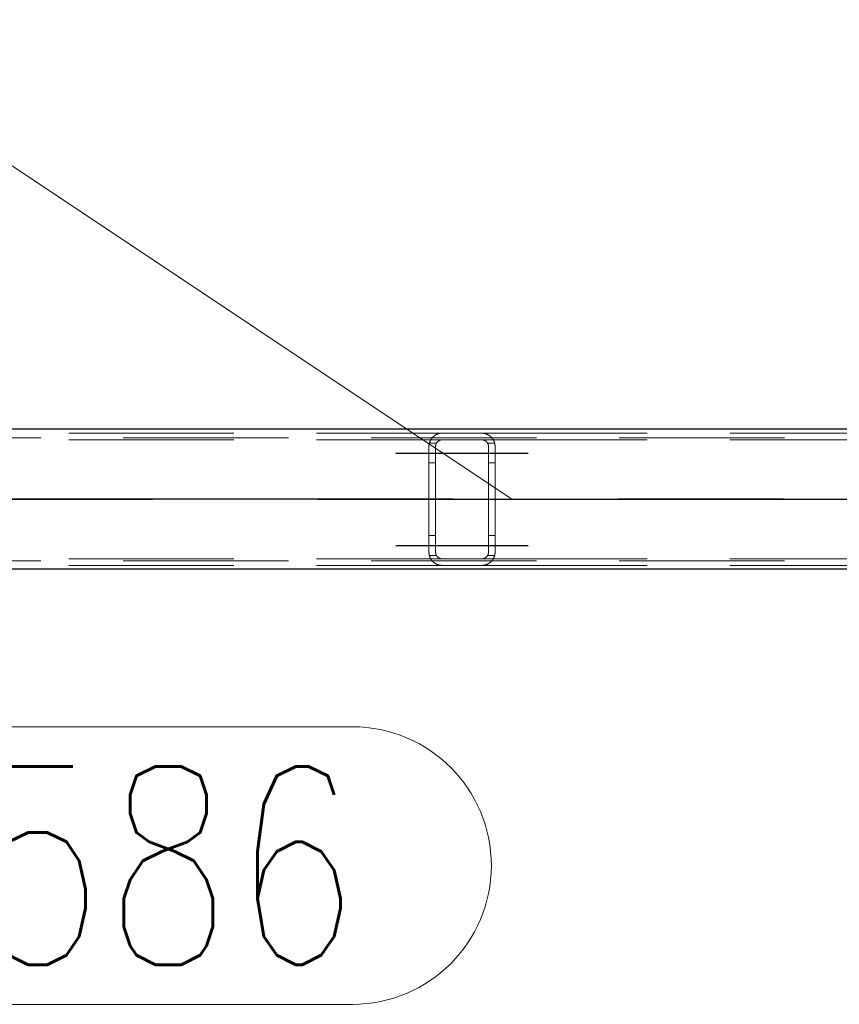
# Model space of a CAD drawing. Header units: millimetres. Extents: x -851 to 2, y 9346 to 10016.
# Tile 356 of 505: x -251 to -239, y 9386 to 9401. Entities that reach past the tile are written whole.
import ezdxf

# ---------------------------------------------------------------- set-up
doc = ezdxf.new("R2010")
doc.units = ezdxf.units.MM
doc.header["$LTSCALE"] = 10
doc.linetypes.add('HIDDEN', pattern=[0.375, 0.25, -0.125])
doc.linetypes.add('MITTE', pattern=[2, 1.25, -0.25, 0.25, -0.25])
for name, color, linetype, lineweight in [('PS_Hidden', 2, 'HIDDEN', 9), ('PS_Pos', 1, 'Continuous', 15), ('PS_Shape', 161, 'Continuous', 30), ('PS_SOLID', 7, 'Continuous', 30)]:
    doc.layers.add(name, color=color, linetype=linetype, lineweight=lineweight)
doc.layers.add('PS_Mid', color=5, linetype='MITTE')
doc.styles.add('simplex', font='simplex.shx', dxfattribs={"width": 0.75})

# ---------------------------------------------------------------- blocks, each defined once
blk = doc.blocks.new('*X976')
at = {"layer": 'PS_Hidden', "color": 2, "linetype": 'HIDDEN'}
for p, q in [((-187.116, 9394.594), (-423.956, 9394.594)), ((-254.192, 9394.664), (-244.792, 9394.664)), ((-254.192, 9394.564), (-244.792, 9394.564)), ((-244.97, 9394.555), (-244.968, 9394.559)), ((-244.968, 9394.559), (-244.966, 9394.563)), ((-244.966, 9394.563), (-244.963, 9394.567)), ((-244.963, 9394.567), (-244.961, 9394.571)), ((-244.961, 9394.571), (-244.958, 9394.575)), ((-244.958, 9394.575), (-244.956, 9394.579)), ((-244.956, 9394.579), (-244.953, 9394.582)), ((-244.953, 9394.582), (-244.95, 9394.586)), ((-244.95, 9394.586), (-244.948, 9394.59)), ((-244.948, 9394.59), (-244.945, 9394.593)), ((-244.945, 9394.593), (-244.942, 9394.596)), ((-244.942, 9394.596), (-244.939, 9394.6)), ((-244.939, 9394.6), (-244.936, 9394.603)), ((-244.936, 9394.603), (-244.933, 9394.606)), ((-244.933, 9394.606), (-244.929, 9394.609)), ((-244.929, 9394.609), (-244.926, 9394.612)), ((-244.926, 9394.612), (-244.923, 9394.615)), ((-244.923, 9394.615), (-244.92, 9394.618)), ((-244.92, 9394.618), (-244.916, 9394.621)), ((-244.916, 9394.621), (-244.913, 9394.623)), ((-244.913, 9394.623), (-244.909, 9394.626)), ((-244.909, 9394.626), (-244.905, 9394.629)), ((-244.905, 9394.629), (-244.901, 9394.631)), ((-244.901, 9394.631), (-244.897, 9394.634)), ((-244.897, 9394.634), (-244.893, 9394.637)), ((-244.893, 9394.637), (-244.888, 9394.639)), ((-244.888, 9394.639), (-244.883, 9394.642)), ((-244.883, 9394.642), (-244.879, 9394.644)), ((-244.879, 9394.644), (-244.874, 9394.646)), ((-244.874, 9394.646), (-244.869, 9394.648)), ((-244.869, 9394.648), (-244.864, 9394.65)), ((-244.864, 9394.65), (-244.858, 9394.652)), ((-244.858, 9394.652), (-244.853, 9394.654)), ((-244.853, 9394.654), (-244.847, 9394.656)), ((-244.847, 9394.656), (-244.842, 9394.657)), ((-244.842, 9394.657), (-244.835, 9394.659)), ((-244.835, 9394.659), (-244.829, 9394.66)), ((-244.829, 9394.66), (-244.822, 9394.661)), ((-244.827, 9394.558), (-244.829, 9394.557)), ((-244.824, 9394.559), (-244.827, 9394.558)), ((-244.821, 9394.559), (-244.824, 9394.559)), ((-244.822, 9394.661), (-244.815, 9394.662)), ((-244.818, 9394.56), (-244.821, 9394.559)), ((-244.815, 9394.561), (-244.818, 9394.56)), ((-244.815, 9394.662), (-244.807, 9394.663)), ((-244.812, 9394.562), (-244.815, 9394.561)), ((-244.809, 9394.562), (-244.812, 9394.562)), ((-244.806, 9394.563), (-244.809, 9394.562)), ((-244.807, 9394.663), (-244.8, 9394.663)), ((-244.802, 9394.563), (-244.806, 9394.563)), ((-244.799, 9394.563), (-244.802, 9394.563)), ((-244.8, 9394.663), (-244.792, 9394.664)), ((-244.796, 9394.564), (-244.799, 9394.563)), ((-244.792, 9394.564), (-244.796, 9394.564)), ((-244.792, 9394.664), (-244.192, 9394.664)), ((-244.192, 9394.564), (-244.792, 9394.564)), ((-244.192, 9394.664), (-244.185, 9394.663)), ((-244.192, 9394.664), (-234.844, 9394.664)), ((-244.189, 9394.564), (-244.192, 9394.564)), ((-244.192, 9394.564), (-235.052, 9394.564)), ((-244.186, 9394.563), (-244.189, 9394.564)), ((-244.183, 9394.563), (-244.186, 9394.563)), ((-244.185, 9394.663), (-244.178, 9394.663)), ((-244.179, 9394.563), (-244.183, 9394.563)), ((-244.176, 9394.562), (-244.179, 9394.563)), ((-244.178, 9394.663), (-244.171, 9394.662)), ((-244.173, 9394.562), (-244.176, 9394.562)), ((-244.169, 9394.561), (-244.173, 9394.562)), ((-244.171, 9394.662), (-244.164, 9394.661)), ((-244.166, 9394.56), (-244.169, 9394.561)), ((-244.163, 9394.559), (-244.166, 9394.56)), ((-244.164, 9394.661), (-244.157, 9394.66)), ((-244.16, 9394.558), (-244.163, 9394.559)), ((-244.157, 9394.557), (-244.16, 9394.558)), ((-244.157, 9394.66), (-244.15, 9394.659)), ((-244.155, 9394.556), (-244.157, 9394.557)), ((-244.15, 9394.659), (-244.143, 9394.657)), ((-244.143, 9394.657), (-244.137, 9394.656)), ((-244.137, 9394.656), (-244.131, 9394.654)), ((-244.131, 9394.654), (-244.126, 9394.652)), ((-244.126, 9394.652), (-244.121, 9394.65)), ((-244.121, 9394.65), (-244.116, 9394.648)), ((-244.116, 9394.648), (-244.111, 9394.646)), ((-244.111, 9394.646), (-244.106, 9394.644)), ((-244.106, 9394.644), (-244.101, 9394.641)), ((-244.101, 9394.641), (-244.096, 9394.639)), ((-244.096, 9394.639), (-244.092, 9394.636)), ((-244.092, 9394.636), (-244.087, 9394.634)), ((-244.087, 9394.634), (-244.083, 9394.631)), ((-244.083, 9394.631), (-244.079, 9394.628)), ((-244.079, 9394.628), (-244.075, 9394.625)), ((-244.075, 9394.625), (-244.071, 9394.622)), ((-244.071, 9394.622), (-244.067, 9394.619)), ((-244.067, 9394.619), (-244.063, 9394.616)), ((-244.063, 9394.616), (-244.06, 9394.613)), ((-244.06, 9394.613), (-244.056, 9394.61)), ((-244.056, 9394.61), (-244.053, 9394.607)), ((-244.053, 9394.607), (-244.05, 9394.604)), ((-244.05, 9394.604), (-244.047, 9394.601)), ((-244.047, 9394.601), (-244.044, 9394.598)), ((-244.044, 9394.598), (-244.041, 9394.595)), ((-244.041, 9394.595), (-244.038, 9394.591)), ((-244.038, 9394.591), (-244.036, 9394.588)), ((-244.036, 9394.588), (-244.033, 9394.584)), ((-244.033, 9394.584), (-244.03, 9394.581)), ((-244.03, 9394.581), (-244.028, 9394.577)), ((-244.028, 9394.577), (-244.025, 9394.573)), ((-244.025, 9394.573), (-244.023, 9394.569)), ((-244.023, 9394.569), (-244.02, 9394.566)), ((-244.02, 9394.566), (-244.018, 9394.562)), ((-244.018, 9394.562), (-244.016, 9394.558)), ((-244.016, 9394.558), (-244.014, 9394.554)), ((-244.992, 9394.478), (-244.991, 9394.483)), ((-244.992, 9394.473), (-244.992, 9394.478)), ((-244.992, 9394.468), (-244.992, 9394.473)), ((-244.992, 9394.464), (-244.992, 9394.468)), ((-244.992, 9392.864), (-244.992, 9394.464)), ((-244.991, 9394.488), (-244.99, 9394.493)), ((-244.991, 9394.483), (-244.991, 9394.488)), ((-244.99, 9394.493), (-244.989, 9394.497)), ((-244.989, 9394.502), (-244.988, 9394.507)), ((-244.989, 9394.497), (-244.989, 9394.502)), ((-244.988, 9394.507), (-244.987, 9394.511)), ((-244.987, 9394.511), (-244.985, 9394.516)), ((-244.879, 9394.514), (-244.986, 9394.514)), ((-244.985, 9394.516), (-244.984, 9394.521)), ((-244.984, 9394.521), (-244.983, 9394.525)), ((-244.983, 9394.525), (-244.981, 9394.53)), ((-244.981, 9394.53), (-244.98, 9394.534)), ((-244.98, 9394.534), (-244.978, 9394.538)), ((-244.978, 9394.538), (-244.976, 9394.543)), ((-244.976, 9394.543), (-244.974, 9394.547)), ((-244.974, 9394.547), (-244.972, 9394.551)), ((-244.972, 9394.551), (-244.97, 9394.555)), ((-244.891, 9394.477), (-244.892, 9394.475)), ((-244.892, 9394.475), (-244.892, 9394.472)), ((-244.892, 9394.472), (-244.892, 9394.47)), ((-244.892, 9394.47), (-244.892, 9394.468)), ((-244.892, 9394.468), (-244.892, 9394.466)), ((-244.892, 9394.466), (-244.892, 9394.464)), ((-244.892, 9394.464), (-244.892, 9394.464)), ((-244.892, 9394.464), (-244.892, 9392.864)), ((-244.89, 9394.484), (-244.891, 9394.481)), ((-244.891, 9394.481), (-244.891, 9394.479)), ((-244.891, 9394.479), (-244.891, 9394.477)), ((-244.889, 9394.488), (-244.89, 9394.486)), ((-244.89, 9394.486), (-244.89, 9394.484)), ((-244.888, 9394.492), (-244.889, 9394.49)), ((-244.889, 9394.49), (-244.889, 9394.488)), ((-244.887, 9394.495), (-244.888, 9394.492)), ((-244.886, 9394.499), (-244.887, 9394.497)), ((-244.887, 9394.497), (-244.887, 9394.495)), ((-244.885, 9394.501), (-244.886, 9394.499)), ((-244.884, 9394.503), (-244.885, 9394.501)), ((-244.883, 9394.505), (-244.884, 9394.503)), ((-244.882, 9394.507), (-244.883, 9394.505)), ((-244.881, 9394.509), (-244.882, 9394.507)), ((-244.88, 9394.511), (-244.881, 9394.509)), ((-244.879, 9394.513), (-244.88, 9394.511)), ((-244.878, 9394.515), (-244.879, 9394.513)), ((-244.877, 9394.517), (-244.878, 9394.515)), ((-244.875, 9394.519), (-244.877, 9394.517)), ((-244.874, 9394.521), (-244.875, 9394.519)), ((-244.873, 9394.523), (-244.874, 9394.521)), ((-244.871, 9394.525), (-244.873, 9394.523)), ((-244.87, 9394.527), (-244.871, 9394.525)), ((-244.868, 9394.529), (-244.87, 9394.527)), ((-244.867, 9394.53), (-244.868, 9394.529)), ((-244.865, 9394.532), (-244.867, 9394.53)), ((-244.864, 9394.534), (-244.865, 9394.532)), ((-244.862, 9394.535), (-244.864, 9394.534)), ((-244.86, 9394.537), (-244.862, 9394.535)), ((-244.858, 9394.539), (-244.86, 9394.537)), ((-244.857, 9394.54), (-244.858, 9394.539)), ((-244.855, 9394.542), (-244.857, 9394.54)), ((-244.853, 9394.543), (-244.855, 9394.542)), ((-244.851, 9394.545), (-244.853, 9394.543)), ((-244.849, 9394.546), (-244.851, 9394.545)), ((-244.847, 9394.548), (-244.849, 9394.546)), ((-244.844, 9394.549), (-244.847, 9394.548)), ((-244.842, 9394.55), (-244.844, 9394.549)), ((-244.84, 9394.552), (-244.842, 9394.55)), ((-244.837, 9394.553), (-244.84, 9394.552)), ((-244.835, 9394.554), (-244.837, 9394.553)), ((-244.832, 9394.555), (-244.835, 9394.554)), ((-244.829, 9394.557), (-244.832, 9394.555)), ((-244.152, 9394.555), (-244.155, 9394.556)), ((-244.149, 9394.554), (-244.152, 9394.555)), ((-244.147, 9394.553), (-244.149, 9394.554)), ((-244.144, 9394.551), (-244.147, 9394.553)), ((-244.142, 9394.55), (-244.144, 9394.551)), ((-244.139, 9394.548), (-244.142, 9394.55)), ((-244.137, 9394.547), (-244.139, 9394.548)), ((-244.135, 9394.545), (-244.137, 9394.547)), ((-244.133, 9394.544), (-244.135, 9394.545)), ((-244.131, 9394.542), (-244.133, 9394.544)), ((-244.129, 9394.54), (-244.131, 9394.542)), ((-244.127, 9394.539), (-244.129, 9394.54)), ((-244.125, 9394.537), (-244.127, 9394.539)), ((-244.123, 9394.536), (-244.125, 9394.537)), ((-244.121, 9394.534), (-244.123, 9394.536)), ((-244.12, 9394.532), (-244.121, 9394.534)), ((-244.118, 9394.531), (-244.12, 9394.532)), ((-244.117, 9394.529), (-244.118, 9394.531)), ((-244.115, 9394.527), (-244.117, 9394.529)), ((-244.114, 9394.525), (-244.115, 9394.527)), ((-244.112, 9394.524), (-244.114, 9394.525)), ((-244.111, 9394.522), (-244.112, 9394.524)), ((-244.11, 9394.52), (-244.111, 9394.522)), ((-244.108, 9394.518), (-244.11, 9394.52)), ((-244.107, 9394.516), (-244.108, 9394.518)), ((-244.106, 9394.514), (-244.107, 9394.516)), ((-244.105, 9394.512), (-244.106, 9394.514)), ((-243.999, 9394.514), (-244.106, 9394.514)), ((-244.104, 9394.51), (-244.105, 9394.512)), ((-244.103, 9394.508), (-244.104, 9394.51)), ((-244.102, 9394.506), (-244.103, 9394.508)), ((-244.101, 9394.504), (-244.102, 9394.506)), ((-244.1, 9394.502), (-244.101, 9394.504)), ((-244.099, 9394.5), (-244.1, 9394.502)), ((-244.098, 9394.498), (-244.099, 9394.5)), ((-244.098, 9394.496), (-244.098, 9394.498)), ((-244.097, 9394.493), (-244.098, 9394.496)), ((-244.096, 9394.491), (-244.097, 9394.493)), ((-244.096, 9394.489), (-244.096, 9394.491)), ((-244.095, 9394.487), (-244.096, 9394.489)), ((-244.095, 9394.485), (-244.095, 9394.487)), ((-244.094, 9394.483), (-244.095, 9394.485)), ((-244.094, 9394.481), (-244.094, 9394.483)), ((-244.094, 9394.478), (-244.094, 9394.481)), ((-244.093, 9394.476), (-244.094, 9394.478)), ((-244.093, 9394.474), (-244.093, 9394.476)), ((-244.093, 9394.472), (-244.093, 9394.474)), ((-244.093, 9394.47), (-244.093, 9394.472)), ((-244.092, 9394.468), (-244.093, 9394.47)), ((-244.092, 9394.466), (-244.092, 9394.468)), ((-244.092, 9394.464), (-244.092, 9394.466)), ((-244.092, 9392.864), (-244.092, 9394.464)), ((-244.014, 9394.554), (-244.012, 9394.549)), ((-244.012, 9394.549), (-244.01, 9394.545)), ((-244.01, 9394.545), (-244.008, 9394.541)), ((-244.008, 9394.541), (-244.006, 9394.537)), ((-244.006, 9394.537), (-244.005, 9394.532)), ((-244.005, 9394.532), (-244.003, 9394.528)), ((-244.003, 9394.528), (-244.002, 9394.524)), ((-244.002, 9394.524), (-244, 9394.519)), ((-244, 9394.519), (-243.999, 9394.515)), ((-243.999, 9394.515), (-243.998, 9394.51)), ((-243.998, 9394.51), (-243.997, 9394.505)), ((-243.997, 9394.505), (-243.996, 9394.501)), ((-243.996, 9394.501), (-243.995, 9394.496)), ((-243.995, 9394.496), (-243.994, 9394.492)), ((-243.994, 9394.492), (-243.994, 9394.487)), ((-243.994, 9394.487), (-243.993, 9394.482)), ((-243.993, 9394.482), (-243.993, 9394.478)), ((-243.993, 9394.478), (-243.993, 9394.473)), ((-243.993, 9394.473), (-243.992, 9394.468)), ((-243.992, 9394.468), (-243.992, 9394.464)), ((-243.992, 9394.464), (-243.992, 9392.864)), ((-244.892, 9394.214), (-244.992, 9394.214)), ((-243.992, 9394.214), (-244.092, 9394.214)), ((-244.892, 9393.114), (-244.992, 9393.114)), ((-243.992, 9393.114), (-244.092, 9393.114)), ((-244.992, 9392.859), (-244.992, 9392.864)), ((-244.992, 9392.864), (-244.992, 9392.864)), ((-244.992, 9392.854), (-244.992, 9392.859)), ((-244.992, 9392.849), (-244.992, 9392.854)), ((-244.991, 9392.844), (-244.992, 9392.849)), ((-244.991, 9392.839), (-244.991, 9392.844)), ((-244.99, 9392.835), (-244.991, 9392.839)), ((-244.989, 9392.83), (-244.99, 9392.835)), ((-244.989, 9392.825), (-244.989, 9392.83)), ((-244.988, 9392.82), (-244.989, 9392.825)), ((-244.987, 9392.816), (-244.988, 9392.82)), ((-244.985, 9392.811), (-244.987, 9392.816)), ((-244.879, 9392.814), (-244.986, 9392.814)), ((-244.984, 9392.807), (-244.985, 9392.811)), ((-244.983, 9392.802), (-244.984, 9392.807)), ((-244.981, 9392.798), (-244.983, 9392.802)), ((-244.98, 9392.793), (-244.981, 9392.798)), ((-244.978, 9392.789), (-244.98, 9392.793)), ((-244.976, 9392.784), (-244.978, 9392.789)), ((-244.974, 9392.78), (-244.976, 9392.784)), ((-244.972, 9392.776), (-244.974, 9392.78)), ((-244.97, 9392.772), (-244.972, 9392.776)), ((-244.968, 9392.768), (-244.97, 9392.772)), ((-244.892, 9392.864), (-244.892, 9392.861)), ((-244.892, 9392.861), (-244.892, 9392.859)), ((-244.892, 9392.859), (-244.892, 9392.857)), ((-244.892, 9392.857), (-244.892, 9392.855)), ((-244.892, 9392.855), (-244.892, 9392.852)), ((-244.892, 9392.852), (-244.891, 9392.85)), ((-244.891, 9392.85), (-244.891, 9392.848)), ((-244.891, 9392.848), (-244.891, 9392.846)), ((-244.891, 9392.846), (-244.89, 9392.844)), ((-244.89, 9392.844), (-244.89, 9392.841)), ((-244.89, 9392.841), (-244.889, 9392.839)), ((-244.889, 9392.839), (-244.889, 9392.837)), ((-244.889, 9392.837), (-244.888, 9392.835)), ((-244.888, 9392.835), (-244.887, 9392.833)), ((-244.887, 9392.833), (-244.887, 9392.83)), ((-244.887, 9392.83), (-244.886, 9392.828)), ((-244.886, 9392.828), (-244.885, 9392.826)), ((-244.885, 9392.826), (-244.884, 9392.824)), ((-244.884, 9392.824), (-244.883, 9392.822)), ((-244.883, 9392.822), (-244.882, 9392.82)), ((-244.882, 9392.82), (-244.881, 9392.818)), ((-244.881, 9392.818), (-244.88, 9392.816)), ((-244.88, 9392.816), (-244.879, 9392.814)), ((-244.879, 9392.814), (-244.878, 9392.812)), ((-244.878, 9392.812), (-244.877, 9392.81)), ((-244.877, 9392.81), (-244.875, 9392.808)), ((-244.875, 9392.808), (-244.874, 9392.806)), ((-244.874, 9392.806), (-244.873, 9392.804)), ((-244.873, 9392.804), (-244.871, 9392.802)), ((-244.871, 9392.802), (-244.87, 9392.8)), ((-244.87, 9392.8), (-244.868, 9392.799)), ((-244.868, 9392.799), (-244.867, 9392.797)), ((-244.867, 9392.797), (-244.865, 9392.795)), ((-244.865, 9392.795), (-244.864, 9392.793)), ((-244.864, 9392.793), (-244.862, 9392.792)), ((-244.862, 9392.792), (-244.86, 9392.79)), ((-244.86, 9392.79), (-244.858, 9392.789)), ((-244.858, 9392.789), (-244.857, 9392.787)), ((-244.857, 9392.787), (-244.855, 9392.785)), ((-244.855, 9392.785), (-244.853, 9392.784)), ((-244.853, 9392.784), (-244.851, 9392.782)), ((-244.851, 9392.782), (-244.849, 9392.781)), ((-244.849, 9392.781), (-244.847, 9392.78)), ((-244.847, 9392.78), (-244.844, 9392.778)), ((-244.844, 9392.778), (-244.842, 9392.777)), ((-244.842, 9392.777), (-244.84, 9392.775)), ((-244.84, 9392.775), (-244.837, 9392.774)), ((-244.837, 9392.774), (-244.835, 9392.773)), ((-244.835, 9392.773), (-244.832, 9392.772)), ((-244.832, 9392.772), (-244.829, 9392.771)), ((-244.829, 9392.771), (-244.827, 9392.77)), ((-244.827, 9392.77), (-244.824, 9392.769)), ((-244.161, 9392.769), (-244.158, 9392.77)), ((-244.158, 9392.77), (-244.156, 9392.771)), ((-244.156, 9392.771), (-244.153, 9392.772)), ((-244.153, 9392.772), (-244.15, 9392.773)), ((-244.15, 9392.773), (-244.147, 9392.774)), ((-244.147, 9392.774), (-244.145, 9392.776)), ((-244.145, 9392.776), (-244.142, 9392.777)), ((-244.142, 9392.777), (-244.14, 9392.778)), ((-244.14, 9392.778), (-244.138, 9392.78)), ((-244.138, 9392.78), (-244.136, 9392.781)), ((-244.136, 9392.781), (-244.133, 9392.783)), ((-244.133, 9392.783), (-244.131, 9392.784)), ((-244.131, 9392.784), (-244.129, 9392.786)), ((-244.129, 9392.786), (-244.128, 9392.787)), ((-244.128, 9392.787), (-244.126, 9392.789)), ((-244.126, 9392.789), (-244.124, 9392.791)), ((-244.124, 9392.791), (-244.122, 9392.792)), ((-244.122, 9392.792), (-244.121, 9392.794)), ((-244.121, 9392.794), (-244.119, 9392.796)), ((-244.119, 9392.796), (-244.117, 9392.798)), ((-244.117, 9392.798), (-244.116, 9392.799)), ((-244.116, 9392.799), (-244.114, 9392.801)), ((-244.114, 9392.801), (-244.113, 9392.803)), ((-244.113, 9392.803), (-244.111, 9392.805)), ((-244.111, 9392.805), (-244.11, 9392.807)), ((-244.11, 9392.807), (-244.109, 9392.809)), ((-244.109, 9392.809), (-244.108, 9392.811)), ((-244.108, 9392.811), (-244.106, 9392.813)), ((-244.106, 9392.813), (-244.105, 9392.815)), ((-243.999, 9392.814), (-244.106, 9392.814)), ((-244.105, 9392.815), (-244.104, 9392.817)), ((-244.104, 9392.817), (-244.103, 9392.819)), ((-244.103, 9392.819), (-244.102, 9392.821)), ((-244.102, 9392.821), (-244.101, 9392.823)), ((-244.101, 9392.823), (-244.1, 9392.825)), ((-244.1, 9392.825), (-244.099, 9392.827)), ((-244.099, 9392.829), (-244.098, 9392.831)), ((-244.099, 9392.827), (-244.099, 9392.829)), ((-244.098, 9392.831), (-244.097, 9392.833)), ((-244.097, 9392.833), (-244.096, 9392.836)), ((-244.096, 9392.838), (-244.095, 9392.84)), ((-244.096, 9392.836), (-244.096, 9392.838)), ((-244.095, 9392.842), (-244.094, 9392.844)), ((-244.095, 9392.84), (-244.095, 9392.842)), ((-244.094, 9392.849), (-244.093, 9392.851)), ((-244.094, 9392.846), (-244.094, 9392.849)), ((-244.094, 9392.844), (-244.094, 9392.846)), ((-244.093, 9392.857), (-244.092, 9392.859)), ((-244.093, 9392.855), (-244.093, 9392.857)), ((-244.093, 9392.853), (-244.093, 9392.855)), ((-244.093, 9392.851), (-244.093, 9392.853)), ((-244.092, 9392.861), (-244.092, 9392.864)), ((-244.092, 9392.859), (-244.092, 9392.861)), ((-244.016, 9392.77), (-244.018, 9392.766)), ((-244.014, 9392.774), (-244.016, 9392.77)), ((-244.012, 9392.778), (-244.014, 9392.774)), ((-244.01, 9392.782), (-244.012, 9392.778)), ((-244.008, 9392.786), (-244.01, 9392.782)), ((-244.006, 9392.79), (-244.008, 9392.786)), ((-244.005, 9392.795), (-244.006, 9392.79)), ((-244.003, 9392.799), (-244.005, 9392.795)), ((-244.002, 9392.804), (-244.003, 9392.799)), ((-244, 9392.808), (-244.002, 9392.804)), ((-243.999, 9392.813), (-244, 9392.808)), ((-243.998, 9392.817), (-243.999, 9392.813)), ((-243.997, 9392.822), (-243.998, 9392.817)), ((-243.996, 9392.826), (-243.997, 9392.822)), ((-243.995, 9392.831), (-243.996, 9392.826)), ((-243.994, 9392.836), (-243.995, 9392.831)), ((-243.993, 9392.845), (-243.994, 9392.84)), ((-243.994, 9392.84), (-243.994, 9392.836)), ((-243.992, 9392.859), (-243.993, 9392.854)), ((-243.993, 9392.854), (-243.993, 9392.85)), ((-243.993, 9392.85), (-243.993, 9392.845)), ((-243.992, 9392.864), (-243.992, 9392.859)), ((-187.116, 9392.734), (-423.956, 9392.734)), ((-254.192, 9392.764), (-244.792, 9392.764)), ((-254.192, 9392.664), (-244.792, 9392.664)), ((-244.966, 9392.764), (-244.968, 9392.768)), ((-244.963, 9392.76), (-244.966, 9392.764)), ((-244.961, 9392.756), (-244.963, 9392.76)), ((-244.958, 9392.752), (-244.961, 9392.756)), ((-244.956, 9392.748), (-244.958, 9392.752)), ((-244.953, 9392.745), (-244.956, 9392.748)), ((-244.95, 9392.741), (-244.953, 9392.745)), ((-244.948, 9392.738), (-244.95, 9392.741)), ((-244.945, 9392.734), (-244.948, 9392.738)), ((-244.942, 9392.731), (-244.945, 9392.734)), ((-244.939, 9392.727), (-244.942, 9392.731)), ((-244.936, 9392.724), (-244.939, 9392.727)), ((-244.933, 9392.721), (-244.936, 9392.724)), ((-244.929, 9392.718), (-244.933, 9392.721)), ((-244.926, 9392.715), (-244.929, 9392.718)), ((-244.923, 9392.712), (-244.926, 9392.715)), ((-244.92, 9392.709), (-244.923, 9392.712)), ((-244.916, 9392.706), (-244.92, 9392.709)), ((-244.913, 9392.704), (-244.916, 9392.706)), ((-244.909, 9392.701), (-244.913, 9392.704)), ((-244.905, 9392.698), (-244.909, 9392.701)), ((-244.901, 9392.696), (-244.905, 9392.698)), ((-244.897, 9392.693), (-244.901, 9392.696)), ((-244.893, 9392.691), (-244.897, 9392.693)), ((-244.888, 9392.688), (-244.893, 9392.691)), ((-244.883, 9392.686), (-244.888, 9392.688)), ((-244.879, 9392.683), (-244.883, 9392.686)), ((-244.874, 9392.681), (-244.879, 9392.683)), ((-244.869, 9392.679), (-244.874, 9392.681)), ((-244.864, 9392.677), (-244.869, 9392.679)), ((-244.858, 9392.675), (-244.864, 9392.677)), ((-244.853, 9392.673), (-244.858, 9392.675)), ((-244.847, 9392.671), (-244.853, 9392.673)), ((-244.842, 9392.67), (-244.847, 9392.671)), ((-244.835, 9392.668), (-244.842, 9392.67)), ((-244.829, 9392.667), (-244.835, 9392.668)), ((-244.822, 9392.666), (-244.829, 9392.667)), ((-244.824, 9392.769), (-244.821, 9392.768)), ((-244.815, 9392.665), (-244.822, 9392.666)), ((-244.821, 9392.768), (-244.818, 9392.767)), ((-244.818, 9392.767), (-244.815, 9392.766)), ((-244.815, 9392.766), (-244.812, 9392.765)), ((-244.807, 9392.664), (-244.815, 9392.665)), ((-244.812, 9392.765), (-244.809, 9392.765)), ((-244.809, 9392.765), (-244.806, 9392.764)), ((-244.8, 9392.664), (-244.807, 9392.664)), ((-244.806, 9392.764), (-244.802, 9392.764)), ((-244.802, 9392.764), (-244.799, 9392.764)), ((-244.792, 9392.664), (-244.8, 9392.664)), ((-244.799, 9392.764), (-244.796, 9392.764)), ((-244.796, 9392.764), (-244.792, 9392.764)), ((-244.792, 9392.764), (-244.192, 9392.764)), ((-244.192, 9392.664), (-244.792, 9392.664)), ((-244.192, 9392.764), (-244.189, 9392.764)), ((-244.192, 9392.764), (-235.052, 9392.764)), ((-244.185, 9392.664), (-244.192, 9392.664)), ((-244.192, 9392.664), (-244.192, 9392.664)), ((-244.192, 9392.664), (-234.844, 9392.664)), ((-244.189, 9392.764), (-244.186, 9392.764)), ((-244.186, 9392.764), (-244.183, 9392.764)), ((-244.178, 9392.664), (-244.185, 9392.664)), ((-244.183, 9392.764), (-244.18, 9392.764)), ((-244.18, 9392.764), (-244.176, 9392.765)), ((-244.171, 9392.665), (-244.178, 9392.664)), ((-244.176, 9392.765), (-244.173, 9392.765)), ((-244.173, 9392.765), (-244.17, 9392.766)), ((-244.164, 9392.666), (-244.171, 9392.665)), ((-244.17, 9392.766), (-244.167, 9392.767)), ((-244.167, 9392.767), (-244.164, 9392.768)), ((-244.164, 9392.768), (-244.161, 9392.769)), ((-244.157, 9392.667), (-244.164, 9392.666)), ((-244.15, 9392.668), (-244.157, 9392.667)), ((-244.143, 9392.67), (-244.15, 9392.668)), ((-244.137, 9392.671), (-244.143, 9392.67)), ((-244.131, 9392.673), (-244.137, 9392.671)), ((-244.126, 9392.675), (-244.131, 9392.673)), ((-244.121, 9392.677), (-244.126, 9392.675)), ((-244.116, 9392.679), (-244.121, 9392.677)), ((-244.111, 9392.681), (-244.116, 9392.679)), ((-244.106, 9392.683), (-244.111, 9392.681)), ((-244.101, 9392.686), (-244.106, 9392.683)), ((-244.096, 9392.688), (-244.101, 9392.686)), ((-244.092, 9392.691), (-244.096, 9392.688)), ((-244.087, 9392.694), (-244.092, 9392.691)), ((-244.083, 9392.696), (-244.087, 9392.694)), ((-244.079, 9392.699), (-244.083, 9392.696)), ((-244.075, 9392.702), (-244.079, 9392.699)), ((-244.071, 9392.705), (-244.075, 9392.702)), ((-244.067, 9392.708), (-244.071, 9392.705)), ((-244.063, 9392.711), (-244.067, 9392.708)), ((-244.06, 9392.714), (-244.063, 9392.711)), ((-244.056, 9392.717), (-244.06, 9392.714)), ((-244.053, 9392.72), (-244.056, 9392.717)), ((-244.05, 9392.723), (-244.053, 9392.72)), ((-244.047, 9392.726), (-244.05, 9392.723)), ((-244.044, 9392.729), (-244.047, 9392.726)), ((-244.041, 9392.733), (-244.044, 9392.729)), ((-244.038, 9392.736), (-244.041, 9392.733)), ((-244.036, 9392.739), (-244.038, 9392.736)), ((-244.033, 9392.743), (-244.036, 9392.739)), ((-244.03, 9392.747), (-244.033, 9392.743)), ((-244.028, 9392.75), (-244.03, 9392.747)), ((-244.025, 9392.754), (-244.028, 9392.75)), ((-244.023, 9392.758), (-244.025, 9392.754)), ((-244.02, 9392.762), (-244.023, 9392.758)), ((-244.018, 9392.766), (-244.02, 9392.762))]:
    blk.add_line(p, q, dxfattribs=at)
at = {"layer": 'PS_Mid', "color": 5, "linetype": 'MITTE'}
for p, q in [((-245.492, 9394.364), (-244.392, 9394.364)), ((-245.492, 9394.364), (-244.392, 9394.364)), ((-244.592, 9394.364), (-243.492, 9394.364)), ((-244.592, 9394.364), (-243.492, 9394.364)), ((-184.627, 9393.664), (-426.445, 9393.664)), ((-286.677, 9393.664), (-232.308, 9393.664)), ((-244.492, 9393.664), (-244.492, 9393.664)), ((-245.492, 9392.964), (-244.392, 9392.964)), ((-245.492, 9392.964), (-244.392, 9392.964)), ((-244.592, 9392.964), (-243.492, 9392.964)), ((-244.592, 9392.964), (-243.492, 9392.964))]:
    blk.add_line(p, q, dxfattribs=at)
at = {"layer": 'PS_SOLID', "color": 7, "linetype": 'Continuous'}
for p, q in [((-187.116, 9394.724), (-423.956, 9394.724)), ((-187.116, 9392.604), (-423.956, 9392.604))]:
    blk.add_line(p, q, dxfattribs=at)
blk = doc.blocks.new('*X1000')
at = {"color": 1}
for p, q in [((-259.496, 9393.664), (-258.928, 9388.121)), ((-251.828, 9390.221), (-246.149, 9390.221)), ((-258.928, 9388.121), (-253.928, 9388.121)), ((-251.828, 9386.021), (-246.149, 9386.021))]:
    blk.add_line(p, q, dxfattribs=at)
for centre, start, end in [((-251.828, 9388.121), 90, 270), ((-246.149, 9388.121), 270, 90)]:
    blk.add_arc(centre, 2.1, start, end, dxfattribs=at)
at = {"color": 30, "style": 'simplex', "width": 0.75}
blk.add_text('586', height=3, dxfattribs=at).set_placement((-251.828, 9386.621))
blk = doc.blocks.new('*X1511')
at = {"color": 1}
for p, q in [((-264.351, 9400.922), (-258.566, 9400.922)), ((-256.466, 9398.822), (-251.466, 9398.822)), ((-243.737, 9393.664), (-251.466, 9398.822)), ((-264.351, 9396.722), (-258.566, 9396.722))]:
    blk.add_line(p, q, dxfattribs=at)
for centre, start, end in [((-264.351, 9398.822), 90, 270), ((-258.566, 9398.822), 270, 90)]:
    blk.add_arc(centre, 2.1, start, end, dxfattribs=at)
at = {"color": 30, "style": 'simplex', "width": 0.75}
blk.add_text('590', height=3, dxfattribs=at).set_placement((-264.351, 9397.322))

msp = doc.modelspace()

# ---------------------------------------------------------------- block references
at = {"layer": 'PS_Pos'}
for name in ['*X1511', '*X1000']:
    msp.add_blockref(name, (0, 0), dxfattribs=at)
at = {"layer": 'PS_Shape', "color": 31}
msp.add_blockref('*X976', (0, 0), dxfattribs=at)

doc.saveas('drawing.dxf')
